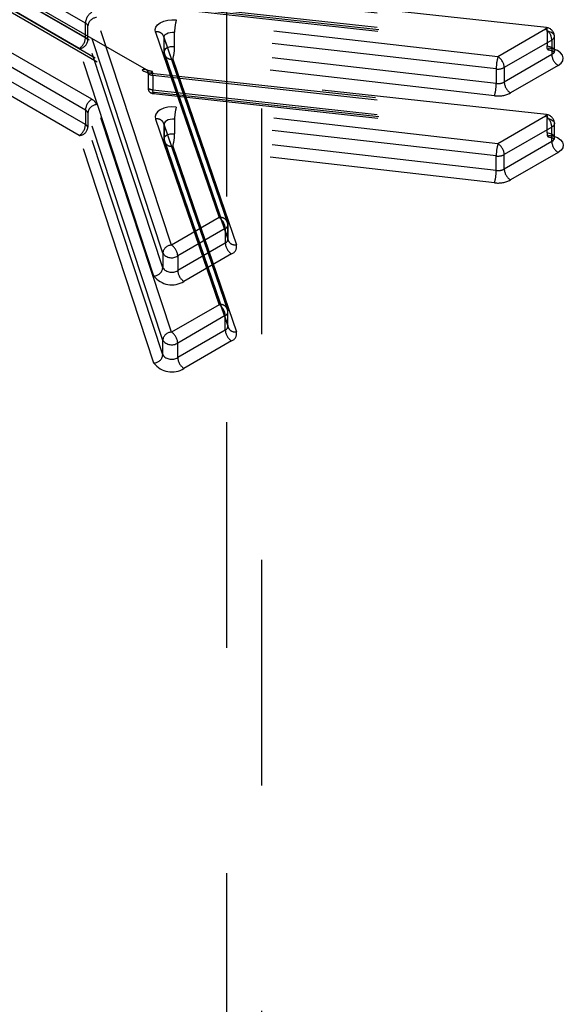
# Model space of a CAD drawing. Header units: inches. Extents: x 1907 to 2452, y -210 to -54.
# Tile 385 of 656: x 1992.504 to 1992.745, y -188.021 to -187.584. Entities that reach past the tile are written whole.
import ezdxf

# ---------------------------------------------------------------- set-up
doc = ezdxf.new("R2010")
doc.units = ezdxf.units.IN
doc.header["$LTSCALE"] = 0.5
doc.header["$MEASUREMENT"] = 0
doc.linetypes.add('HIDDEN', pattern=[0.22499999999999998, 0.15, -0.075])
doc.layers.add('SID-M-H', color=4, linetype='HIDDEN')

msp = doc.modelspace()

# ---------------------------------------------------------------- linework, layer by layer
at = {"layer": 'SID-M-H'}
for p, q in [((1992.595745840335, -188.2625634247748), (1992.595745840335, -187.0374307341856)), ((1992.611245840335, -188.7235875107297), (1992.611245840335, -187.0374307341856)), ((1992.533038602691, -187.5857061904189), (1992.422955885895, -187.5221567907)), ((1992.533038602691, -187.5921356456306), (1992.422955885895, -187.5285862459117)), ((1992.530254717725, -187.5969574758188), (1992.42017200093, -187.5334080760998)), ((1992.448010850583, -187.5430548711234), (1992.560877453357, -187.6082118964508)), ((1992.560061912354, -187.6064093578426), (1992.449979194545, -187.5428599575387)), ((1992.450794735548, -187.5510919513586), (1992.563661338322, -187.616248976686)), ((1992.535822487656, -187.6194610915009), (1992.425739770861, -187.555911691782)), ((1992.451610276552, -187.5528944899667), (1992.56169299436, -187.6164438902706)), ((1992.533038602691, -187.6242829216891), (1992.422955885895, -187.5607335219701)), ((1992.533038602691, -187.6307123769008), (1992.422955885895, -187.5671629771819)), ((1992.562194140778, -187.5692792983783), (1992.736909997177, -187.5884082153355)), ((1992.737338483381, -187.5877093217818), (1992.562622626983, -187.5685804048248)), ((1992.530254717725, -187.635534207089), (1992.42017200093, -187.57198480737)), ((1992.56292773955, -187.5702610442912), (1992.73764359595, -187.5893899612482)), ((1992.56292773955, -187.5766904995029), (1992.73764359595, -187.5958194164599)), ((1992.563232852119, -187.5783711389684), (1992.737948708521, -187.5975000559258)), ((1992.563661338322, -187.5776722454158), (1992.738377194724, -187.5968011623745)), ((1992.533038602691, -187.5921356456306), (1992.533038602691, -187.5857061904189)), ((1992.567258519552, -187.6877511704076), (1992.53412277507, -187.5868897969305)), ((1992.53412277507, -187.5933192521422), (1992.53412277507, -187.5868897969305)), ((1992.571126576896, -187.6841129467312), (1992.537990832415, -187.583251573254)), ((1992.563907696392, -187.588553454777), (1992.564238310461, -187.5874584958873)), ((1992.564238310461, -187.5874584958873), (1992.565019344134, -187.5864425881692)), ((1992.565019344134, -187.5864425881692), (1992.566204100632, -187.5855664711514)), ((1992.566204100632, -187.5855664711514), (1992.567721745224, -187.5848825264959)), ((1992.567721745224, -187.5848825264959), (1992.569481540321, -187.5844316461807)), ((1992.569481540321, -187.5844316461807), (1992.571378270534, -187.5842407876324)), ((1992.571378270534, -187.5842407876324), (1992.57329853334, -187.5843213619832)), ((1992.715821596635, -187.6005822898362), (1992.57329853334, -187.5843213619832)), ((1992.564047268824, -187.5896619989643), (1992.563907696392, -187.588553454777)), ((1992.564047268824, -187.5896619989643), (1992.592214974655, -187.6719388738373)), ((1992.59593974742, -187.6738784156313), (1992.567772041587, -187.591601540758)), ((1992.567772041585, -187.5916015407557), (1992.56777225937, -187.5919953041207)), ((1992.567839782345, -187.5918817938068), (1992.568005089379, -187.5913343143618)), ((1992.568005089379, -187.5913343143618), (1992.568395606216, -187.5908263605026)), ((1992.568395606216, -187.5908263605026), (1992.568987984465, -187.5903883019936)), ((1992.568987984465, -187.5903883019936), (1992.569746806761, -187.5900463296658)), ((1992.569746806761, -187.5900463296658), (1992.57062670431, -187.5898208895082)), ((1992.57062670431, -187.5898208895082), (1992.571575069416, -187.5897254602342)), ((1992.571575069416, -187.5897254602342), (1992.572535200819, -187.5897657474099)), ((1992.715058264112, -187.6060266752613), (1992.572535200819, -187.5897657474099)), ((1992.572535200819, -187.5961952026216), (1992.572535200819, -187.5897657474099)), ((1992.736909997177, -187.5884082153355), (1992.715821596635, -187.6005822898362)), ((1992.737053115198, -187.5880343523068), (1992.736909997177, -187.5884082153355)), ((1992.737190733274, -187.5877983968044), (1992.737053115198, -187.5880343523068)), ((1992.737317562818, -187.5877094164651), (1992.737190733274, -187.5877983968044)), ((1992.737428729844, -187.5877708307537), (1992.737317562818, -187.5877094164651)), ((1992.737519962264, -187.5879802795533), (1992.737428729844, -187.5877708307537)), ((1992.737587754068, -187.588329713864), (1992.737519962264, -187.5879802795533)), ((1992.737629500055, -187.5888057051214), (1992.737587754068, -187.588329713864)), ((1992.73764359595, -187.5893899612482), (1992.737629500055, -187.5888057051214)), ((1992.73764359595, -187.5893899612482), (1992.73764359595, -187.5958194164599)), ((1992.73865261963, -187.5895849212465), (1992.73764359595, -187.5893899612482)), ((1992.739534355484, -187.5899287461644), (1992.73865261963, -187.5895849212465)), ((1992.740224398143, -187.5903963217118), (1992.739534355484, -187.5899287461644)), ((1992.740672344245, -187.5909534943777), (1992.740224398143, -187.5903963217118)), ((1992.74084547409, -187.5915595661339), (1992.740672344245, -187.5909534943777)), ((1992.740731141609, -187.5921702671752), (1992.74084547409, -187.5915595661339)), ((1992.740847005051, -187.598052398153), (1992.740847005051, -187.5916229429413)), ((1992.567258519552, -187.6941806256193), (1992.53412277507, -187.5933192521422)), ((1992.567834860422, -187.5919954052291), (1992.567834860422, -187.5984248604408)), ((1992.567909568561, -187.5924360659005), (1992.567839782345, -187.5918817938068)), ((1992.567909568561, -187.5924360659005), (1992.596077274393, -187.6747129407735)), ((1992.567909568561, -187.5988655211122), (1992.567909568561, -187.5924360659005)), ((1992.571575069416, -187.5961549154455), (1992.570626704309, -187.5962503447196)), ((1992.572535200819, -187.5961952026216), (1992.571575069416, -187.5961549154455)), ((1992.715058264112, -187.612456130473), (1992.572535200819, -187.5961952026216)), ((1992.739693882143, -187.5932300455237), (1992.7186054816, -187.6054041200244)), ((1992.737657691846, -187.5964036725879), (1992.73764359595, -187.5958194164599)), ((1992.73764359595, -187.5958194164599), (1992.73865261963, -187.5960143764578)), ((1992.73865261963, -187.5960143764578), (1992.739534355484, -187.5963582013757)), ((1992.739693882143, -187.5932300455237), (1992.740337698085, -187.5927409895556)), ((1992.739693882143, -187.5932300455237), (1992.739693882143, -187.5996595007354)), ((1992.740337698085, -187.5927409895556), (1992.740731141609, -187.5921702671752)), ((1992.563390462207, -187.6978188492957), (1992.530254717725, -187.5969574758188)), ((1992.568005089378, -187.5977637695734), (1992.567839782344, -187.5983112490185)), ((1992.567839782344, -187.5983112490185), (1992.567909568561, -187.5988655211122)), ((1992.567909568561, -187.5988655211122), (1992.596077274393, -187.6811423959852)), ((1992.568395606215, -187.5972558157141), (1992.568005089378, -187.5977637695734)), ((1992.568047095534, -187.5997000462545), (1992.596214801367, -187.6819769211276)), ((1992.568987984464, -187.596817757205), (1992.568395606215, -187.5972558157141)), ((1992.569746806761, -187.5964757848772), (1992.568987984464, -187.596817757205)), ((1992.570626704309, -187.5962503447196), (1992.569746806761, -187.5964757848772)), ((1992.739693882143, -187.5996595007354), (1992.7186054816, -187.6118335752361)), ((1992.737699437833, -187.5968796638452), (1992.737657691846, -187.5964036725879)), ((1992.737767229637, -187.5972290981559), (1992.737699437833, -187.5968796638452)), ((1992.737858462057, -187.5974385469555), (1992.737767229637, -187.5972290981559)), ((1992.737969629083, -187.597499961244), (1992.737858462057, -187.5974385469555)), ((1992.738096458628, -187.5974109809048), (1992.737969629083, -187.597499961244)), ((1992.738234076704, -187.5971750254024), (1992.738096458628, -187.5974109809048)), ((1992.738377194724, -187.5968011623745), (1992.738234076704, -187.5971750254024)), ((1992.740395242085, -187.5971910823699), (1992.738377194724, -187.5968011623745)), ((1992.739534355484, -187.5963582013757), (1992.740224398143, -187.5968257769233)), ((1992.740337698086, -187.5991704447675), (1992.739693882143, -187.5996595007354)), ((1992.740224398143, -187.5968257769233), (1992.740672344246, -187.5973829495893)), ((1992.74073114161, -187.598599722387), (1992.740337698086, -187.5991704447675)), ((1992.742158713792, -187.5978787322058), (1992.740395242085, -187.5971910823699)), ((1992.740672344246, -187.5973829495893), (1992.740845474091, -187.5979890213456)), ((1992.740845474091, -187.5979890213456), (1992.74073114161, -187.598599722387)), ((1992.743538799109, -187.5988138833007), (1992.742158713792, -187.5978787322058)), ((1992.744434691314, -187.5999282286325), (1992.743538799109, -187.5988138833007)), ((1992.744780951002, -187.6011403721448), (1992.744434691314, -187.5999282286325)), ((1992.571771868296, -187.6016395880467), (1992.599939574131, -187.6839164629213)), ((1992.714294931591, -187.6179005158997), (1992.571771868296, -187.6016395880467)), ((1992.742477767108, -187.6044813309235), (1992.721389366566, -187.6166554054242)), ((1992.742477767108, -187.6044813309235), (1992.743765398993, -187.6035032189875)), ((1992.743765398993, -187.6035032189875), (1992.74455228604, -187.6023617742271)), ((1992.74455228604, -187.6023617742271), (1992.744780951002, -187.6011403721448)), ((1992.560877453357, -187.6082118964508), (1992.560877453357, -187.6146413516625)), ((1992.562337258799, -187.6074821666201), (1992.562194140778, -187.6078560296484)), ((1992.562194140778, -187.6078560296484), (1992.736909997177, -187.6269849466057)), ((1992.562474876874, -187.6072462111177), (1992.562337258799, -187.6074821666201)), ((1992.562601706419, -187.6071572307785), (1992.562474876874, -187.6072462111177)), ((1992.562712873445, -187.607218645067), (1992.562601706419, -187.6071572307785)), ((1992.737338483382, -187.6262860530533), (1992.562622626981, -187.6071571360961)), ((1992.562804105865, -187.6074280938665), (1992.562712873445, -187.607218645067)), ((1992.562871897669, -187.6077775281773), (1992.562804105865, -187.6074280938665)), ((1992.562913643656, -187.6082535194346), (1992.562871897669, -187.6077775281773)), ((1992.56292773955, -187.6088377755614), (1992.562913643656, -187.6082535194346)), ((1992.56292773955, -187.6088377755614), (1992.73764359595, -187.6279666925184)), ((1992.56292773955, -187.6088377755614), (1992.56292773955, -187.6152672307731)), ((1992.715058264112, -187.6060266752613), (1992.715058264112, -187.612456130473)), ((1992.7186054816, -187.6054041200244), (1992.7186054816, -187.6118335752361)), ((1992.56292773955, -187.6152672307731), (1992.73764359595, -187.6343961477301)), ((1992.562941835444, -187.6158514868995), (1992.56292773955, -187.6152672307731)), ((1992.562983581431, -187.6163274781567), (1992.562941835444, -187.6158514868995)), ((1992.563051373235, -187.6166769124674), (1992.562983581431, -187.6163274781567)), ((1992.563142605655, -187.616886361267), (1992.563051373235, -187.6166769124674)), ((1992.563253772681, -187.6169477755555), (1992.563142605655, -187.616886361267)), ((1992.563232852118, -187.6169478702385), (1992.737948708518, -187.6360767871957)), ((1992.563380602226, -187.6168587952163), (1992.563253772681, -187.6169477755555)), ((1992.563518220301, -187.616622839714), (1992.563380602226, -187.6168587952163)), ((1992.563661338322, -187.616248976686), (1992.563518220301, -187.616622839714)), ((1992.563661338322, -187.616248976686), (1992.738377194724, -187.6353778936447)), ((1992.571126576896, -187.7226896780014), (1992.537990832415, -187.6218283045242)), ((1992.533038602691, -187.6242829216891), (1992.533038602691, -187.6307123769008)), ((1992.567258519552, -187.7263279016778), (1992.53412277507, -187.6254665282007)), ((1992.53412277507, -187.6254665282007), (1992.53412277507, -187.6318959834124)), ((1992.564238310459, -187.6260352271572), (1992.56390769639, -187.6271301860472)), ((1992.565019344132, -187.6250193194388), (1992.564238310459, -187.6260352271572)), ((1992.566204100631, -187.6241432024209), (1992.565019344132, -187.6250193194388)), ((1992.567721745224, -187.6234592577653), (1992.566204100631, -187.6241432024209)), ((1992.569481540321, -187.62300837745), (1992.567721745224, -187.6234592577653)), ((1992.571378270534, -187.6228175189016), (1992.569481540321, -187.62300837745)), ((1992.57329853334, -187.6228980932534), (1992.571378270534, -187.6228175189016)), ((1992.715821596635, -187.6391590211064), (1992.57329853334, -187.6228980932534)), ((1992.736909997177, -187.6269849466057), (1992.737053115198, -187.6266110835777)), ((1992.737053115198, -187.6266110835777), (1992.737190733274, -187.6263751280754)), ((1992.737190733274, -187.6263751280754), (1992.737317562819, -187.6262861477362)), ((1992.737317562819, -187.6262861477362), (1992.737428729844, -187.6263475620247)), ((1992.737428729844, -187.6263475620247), (1992.737519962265, -187.6265570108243)), ((1992.737519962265, -187.6265570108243), (1992.737587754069, -187.6269064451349)), ((1992.56390769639, -187.6271301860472), (1992.564047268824, -187.6282387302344)), ((1992.564047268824, -187.6282387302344), (1992.592214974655, -187.7105156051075)), ((1992.59593974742, -187.7124551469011), (1992.567772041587, -187.6301782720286)), ((1992.567772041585, -187.6301782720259), (1992.56777225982, -187.6305728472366)), ((1992.567834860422, -187.6305721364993), (1992.567834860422, -187.637001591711)), ((1992.568005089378, -187.6299110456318), (1992.567839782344, -187.630458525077)), ((1992.567839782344, -187.630458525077), (1992.567909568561, -187.6310127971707)), ((1992.567909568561, -187.6310127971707), (1992.596077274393, -187.7132896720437)), ((1992.567909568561, -187.6310127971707), (1992.567909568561, -187.6374422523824)), ((1992.568395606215, -187.6294030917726), (1992.568005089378, -187.6299110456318)), ((1992.568987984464, -187.6289650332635), (1992.568395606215, -187.6294030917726)), ((1992.569746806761, -187.6286230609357), (1992.568987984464, -187.6289650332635)), ((1992.570626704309, -187.6283976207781), (1992.569746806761, -187.6286230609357)), ((1992.571575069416, -187.628302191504), (1992.570626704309, -187.6283976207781)), ((1992.572535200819, -187.6283424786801), (1992.571575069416, -187.628302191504)), ((1992.715058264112, -187.6446034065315), (1992.572535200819, -187.6283424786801)), ((1992.572535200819, -187.6283424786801), (1992.572535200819, -187.6347719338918)), ((1992.736909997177, -187.6269849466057), (1992.715821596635, -187.6391590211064)), ((1992.737587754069, -187.6269064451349), (1992.737629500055, -187.6273824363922)), ((1992.737629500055, -187.6273824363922), (1992.73764359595, -187.6279666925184)), ((1992.73764359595, -187.6343961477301), (1992.73764359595, -187.6279666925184)), ((1992.73764359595, -187.6279666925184), (1992.73865261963, -187.6281616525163)), ((1992.73865261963, -187.6281616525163), (1992.739534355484, -187.6285054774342)), ((1992.739534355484, -187.6285054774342), (1992.740224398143, -187.6289730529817)), ((1992.740224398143, -187.6289730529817), (1992.740672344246, -187.6295302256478)), ((1992.74073114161, -187.6307469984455), (1992.740337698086, -187.631317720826)), ((1992.740672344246, -187.6295302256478), (1992.740845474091, -187.6301362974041)), ((1992.740845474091, -187.6301362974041), (1992.74073114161, -187.6307469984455)), ((1992.740847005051, -187.6366291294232), (1992.740847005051, -187.6301996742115)), ((1992.567258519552, -187.7327573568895), (1992.53412277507, -187.6318959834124)), ((1992.568395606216, -187.6358325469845), (1992.568987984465, -187.6353944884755)), ((1992.568987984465, -187.6353944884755), (1992.569746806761, -187.6350525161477)), ((1992.569746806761, -187.6350525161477), (1992.57062670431, -187.6348270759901)), ((1992.57062670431, -187.6348270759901), (1992.571575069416, -187.6347316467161)), ((1992.571575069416, -187.6347316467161), (1992.572535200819, -187.6347719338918)), ((1992.715058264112, -187.6510328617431), (1992.572535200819, -187.6347719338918)), ((1992.739693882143, -187.6318067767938), (1992.7186054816, -187.6439808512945)), ((1992.73764359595, -187.6343961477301), (1992.737657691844, -187.6349804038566)), ((1992.73865261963, -187.6345911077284), (1992.73764359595, -187.6343961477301)), ((1992.737657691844, -187.6349804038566), (1992.737699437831, -187.6354563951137)), ((1992.737699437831, -187.6354563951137), (1992.737767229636, -187.6358058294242)), ((1992.738234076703, -187.6357517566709), (1992.738377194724, -187.6353778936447)), ((1992.738377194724, -187.6353778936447), (1992.740395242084, -187.6357678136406)), ((1992.739534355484, -187.6349349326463), (1992.73865261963, -187.6345911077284)), ((1992.740224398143, -187.6354025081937), (1992.739534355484, -187.6349349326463)), ((1992.740337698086, -187.631317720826), (1992.739693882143, -187.6318067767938)), ((1992.739693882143, -187.6382362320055), (1992.739693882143, -187.6318067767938)), ((1992.740672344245, -187.6359596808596), (1992.740224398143, -187.6354025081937)), ((1992.563390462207, -187.736395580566), (1992.530254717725, -187.635534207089)), ((1992.567839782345, -187.6368879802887), (1992.568005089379, -187.6363405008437)), ((1992.567909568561, -187.6374422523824), (1992.567839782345, -187.6368879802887)), ((1992.567909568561, -187.6374422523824), (1992.596077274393, -187.7197191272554)), ((1992.568005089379, -187.6363405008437), (1992.568395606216, -187.6358325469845)), ((1992.568047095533, -187.6382767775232), (1992.596214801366, -187.7205536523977)), ((1992.739693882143, -187.6382362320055), (1992.7186054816, -187.6504103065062)), ((1992.737767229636, -187.6358058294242), (1992.737858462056, -187.6360152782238)), ((1992.737858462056, -187.6360152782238), (1992.737969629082, -187.6360766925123)), ((1992.737969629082, -187.6360766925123), (1992.738096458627, -187.6359877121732)), ((1992.738096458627, -187.6359877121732), (1992.738234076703, -187.6357517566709)), ((1992.739693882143, -187.6382362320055), (1992.740337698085, -187.6377471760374)), ((1992.740337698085, -187.6377471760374), (1992.740731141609, -187.6371764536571)), ((1992.740395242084, -187.6357678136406), (1992.742158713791, -187.6364554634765)), ((1992.74084547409, -187.6365657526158), (1992.740672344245, -187.6359596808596)), ((1992.740731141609, -187.6371764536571), (1992.74084547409, -187.6365657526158)), ((1992.742158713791, -187.6364554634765), (1992.743538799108, -187.6373906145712)), ((1992.743538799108, -187.6373906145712), (1992.744434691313, -187.6385049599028)), ((1992.744434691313, -187.6385049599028), (1992.744780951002, -187.6397171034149)), ((1992.744780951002, -187.6397171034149), (1992.744552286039, -187.6409385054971)), ((1992.571771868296, -187.6402163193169), (1992.599939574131, -187.7224931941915)), ((1992.714294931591, -187.6564772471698), (1992.571771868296, -187.6402163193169)), ((1992.7186054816, -187.6504103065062), (1992.7186054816, -187.6439808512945)), ((1992.742477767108, -187.6430580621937), (1992.721389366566, -187.6552321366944)), ((1992.743765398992, -187.6420799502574), (1992.742477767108, -187.6430580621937)), ((1992.744552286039, -187.6409385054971), (1992.743765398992, -187.6420799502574)), ((1992.715058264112, -187.6510328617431), (1992.715058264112, -187.6446034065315)), ((1992.592214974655, -187.6719388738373), (1992.571126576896, -187.6841129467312)), ((1992.596077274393, -187.6747129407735), (1992.596077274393, -187.6811423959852)), ((1992.594998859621, -187.6767607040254), (1992.573910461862, -187.6889347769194)), ((1992.594998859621, -187.6767607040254), (1992.594998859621, -187.6831901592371)), ((1992.59615198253, -187.6815830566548), (1992.59615198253, -187.6751536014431)), ((1992.594998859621, -187.6831901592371), (1992.573910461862, -187.6953642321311)), ((1992.567258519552, -187.6877511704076), (1992.567258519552, -187.6941806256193)), ((1992.573910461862, -187.6889347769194), (1992.573910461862, -187.6953642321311)), ((1992.597782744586, -187.6880119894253), (1992.576694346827, -187.7001860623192)), ((1992.592214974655, -187.7105156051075), (1992.571126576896, -187.7226896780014)), ((1992.596077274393, -187.7197191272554), (1992.596077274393, -187.7132896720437)), ((1992.59615198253, -187.720159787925), (1992.59615198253, -187.7137303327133)), ((1992.594998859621, -187.7153374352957), (1992.573910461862, -187.7275115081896)), ((1992.594998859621, -187.7217668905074), (1992.594998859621, -187.7153374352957)), ((1992.594998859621, -187.7217668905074), (1992.573910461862, -187.7339409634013)), ((1992.567258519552, -187.7327573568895), (1992.567258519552, -187.7263279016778)), ((1992.597782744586, -187.7265887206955), (1992.576694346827, -187.7387627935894)), ((1992.573910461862, -187.7339409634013), (1992.573910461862, -187.7275115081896))]:
    msp.add_line(p, q, dxfattribs=at)
for centre, radius, start, end in [((1992.53908276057, -187.5859812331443), 0.006050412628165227, 122.6054783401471, 177.3945215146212), ((1992.532011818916, -187.5877350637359), 0.002273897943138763, 21.82209868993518, 63.15668042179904), ((1992.538187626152, -187.5873361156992), 0.004089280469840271, 92.7583843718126, 173.7340500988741), ((1992.592404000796, -187.5897757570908), 0.01986880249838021, 164.0665543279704, 179.9711350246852), ((1992.564769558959, -187.5927321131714), 0.003153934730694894, 5.386055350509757, 103.2389340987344), ((1992.733649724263, -187.5935050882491), 0.006050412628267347, 2.605478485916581, 57.39452165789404), ((1992.736909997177, -187.5916229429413), 0.003937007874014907, 0, 83.75180862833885), ((1992.526994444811, -187.5918606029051), 0.006050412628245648, 302.605478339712, 357.3945215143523), ((1992.530057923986, -187.5928729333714), 0.004089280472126, 272.7583843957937, 353.7340500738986), ((1992.532011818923, -187.5941645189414), 0.002273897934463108, 21.82209861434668, 63.15668050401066), ((1992.552666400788, -187.5961851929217), 0.01986880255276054, 344.0665543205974, 359.971134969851), ((1992.571771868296, -187.5984248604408), 0.003937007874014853, 180, 198.8987753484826), ((1992.571049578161, -187.5985694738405), 0.003153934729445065, 185.3860553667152, 283.2389340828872), ((1992.734927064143, -187.6060366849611), 0.01986880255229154, 164.0665543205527, 179.9711349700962), ((1992.712561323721, -187.6056791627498), 0.006050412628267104, 2.605478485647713, 57.39452166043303), ((1992.745738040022, -187.5993844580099), 0.006050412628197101, 182.6054784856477, 237.3945216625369), ((1992.559180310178, -187.607936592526), 0.001719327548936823, 350.7859630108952, 129.2032852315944), ((1992.563174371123, -187.59730263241), 0.01059882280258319, 241.3554587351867, 264.6934261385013), ((1992.563417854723, -187.6035610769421), 0.005299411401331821, 241.3554587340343, 264.6934261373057), ((1992.715847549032, -187.6001068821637), 0.005972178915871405, 262.4055546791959, 297.5031067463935), ((1992.695189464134, -187.612446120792), 0.01986880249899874, 344.0665543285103, 359.97113502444), ((1992.715847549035, -187.6065363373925), 0.005972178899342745, 262.405554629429, 297.5031067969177), ((1992.72464963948, -187.6115585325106), 0.006050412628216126, 182.6054784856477, 237.394521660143), ((1992.562574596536, -187.6149166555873), 0.001719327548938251, 170.7859630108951, 309.2032852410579), ((1992.563417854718, -187.6099905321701), 0.005299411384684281, 241.3554586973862, 264.6934261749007), ((1992.563661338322, -187.6130342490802), 0.003937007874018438, 240.0026882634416, 263.7518086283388), ((1992.71587350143, -187.6060609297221), 0.01194435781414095, 262.4055546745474, 297.5031067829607), ((1992.53908276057, -187.6245579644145), 0.006050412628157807, 122.6054783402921, 177.39452151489), ((1992.538187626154, -187.6259128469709), 0.004089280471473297, 92.7583843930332, 173.7340500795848), ((1992.533768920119, -187.6235188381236), 0.004547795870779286, 21.8220986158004, 63.15668049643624), ((1992.532011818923, -187.6263117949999), 0.002273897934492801, 21.82209860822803, 63.15668050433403), ((1992.59240400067, -187.6283524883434), 0.01986880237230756, 164.0665542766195, 179.9711350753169), ((1992.736909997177, -187.6301996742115), 0.003937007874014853, 0, 83.75180862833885), ((1992.526994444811, -187.6304373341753), 0.006050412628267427, 302.605478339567, 357.3945215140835), ((1992.532011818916, -187.6327412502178), 0.002273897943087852, 21.82209869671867, 63.15668042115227), ((1992.564769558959, -187.6313088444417), 0.003153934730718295, 5.386055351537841, 103.2389340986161), ((1992.733649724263, -187.6320818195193), 0.00605041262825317, 2.605478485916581, 57.39452165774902), ((1992.530057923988, -187.631449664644), 0.004089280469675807, 272.7583843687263, 353.7340501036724), ((1992.552666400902, -187.6347619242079), 0.01986880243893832, 344.0665542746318, 359.9711350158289), ((1992.571771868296, -187.637001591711), 0.003937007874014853, 180, 198.8987753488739), ((1992.571049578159, -187.6371462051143), 0.003153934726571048, 185.3860553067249, 283.2389341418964), ((1992.73492706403, -187.6446134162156), 0.01986880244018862, 164.0665542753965, 179.9711350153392), ((1992.712561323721, -187.64425589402), 0.006050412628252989, 2.605478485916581, 57.39452166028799), ((1992.745738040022, -187.6379611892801), 0.006050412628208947, 182.6054784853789, 237.3945216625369), ((1992.715847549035, -187.638683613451), 0.005972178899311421, 262.4055546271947, 297.5031067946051), ((1992.69518946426, -187.6510228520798), 0.01986880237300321, 344.0665542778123, 359.971135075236), ((1992.715847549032, -187.6451130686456), 0.005972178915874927, 262.4055546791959, 297.5031067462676), ((1992.72464963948, -187.6501352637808), 0.006050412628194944, 182.6054784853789, 237.3945216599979), ((1992.71587350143, -187.6446376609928), 0.01194435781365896, 262.4055546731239, 297.5031067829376), ((1992.592937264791, -187.6750089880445), 0.003153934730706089, 5.386055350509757, 103.2389340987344), ((1992.588954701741, -187.6770357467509), 0.006050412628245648, 2.605478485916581, 57.39452166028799), ((1992.594345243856, -187.6751086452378), 0.001776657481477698, 291.5855899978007, 12.86908390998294), ((1992.592214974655, -187.6751536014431), 0.003937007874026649, 0, 18.8987753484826), ((1992.594345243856, -187.6815381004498), 0.001776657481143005, 291.5855899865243, 12.86908391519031), ((1992.6010430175, -187.6829151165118), 0.006050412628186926, 182.60547848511, 237.3945216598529), ((1992.599217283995, -187.6808463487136), 0.003153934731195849, 185.3860553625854, 283.2389340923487), ((1992.571323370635, -187.6881974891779), 0.004089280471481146, 92.7583843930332, 173.7340500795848), ((1992.57123482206, -187.6846880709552), 0.005019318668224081, 217.6084497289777, 302.213004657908), ((1992.567866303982, -187.6892098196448), 0.006050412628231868, 2.605478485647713, 57.39452166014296), ((1992.596475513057, -187.6847078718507), 0.00355331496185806, 291.5855899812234, 12.86908392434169), ((1992.56319366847, -187.6937343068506), 0.004089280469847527, 272.7583843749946, 353.73405009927), ((1992.57123482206, -187.6911175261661), 0.005019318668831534, 217.6084497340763, 302.2130046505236), ((1992.579954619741, -187.6950891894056), 0.006050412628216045, 182.6054784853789, 237.394521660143), ((1992.571343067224, -187.691692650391), 0.01003863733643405, 217.6084497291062, 302.2130046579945), ((1992.592937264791, -187.7135857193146), 0.003153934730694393, 5.386055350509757, 103.2389340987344), ((1992.588954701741, -187.7156124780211), 0.006050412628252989, 2.605478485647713, 57.39452166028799), ((1992.594345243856, -187.7136853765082), 0.001776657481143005, 291.5855899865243, 12.86908391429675), ((1992.592214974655, -187.7137303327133), 0.003937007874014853, 0, 18.8987753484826), ((1992.571323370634, -187.7267742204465), 0.004089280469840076, 92.75838437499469, 173.7340500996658), ((1992.567866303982, -187.727786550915), 0.006050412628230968, 2.605478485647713, 57.39452166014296), ((1992.594345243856, -187.7201148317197), 0.001776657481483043, 291.5855899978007, 12.86908391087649), ((1992.6010430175, -187.7214918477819), 0.006050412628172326, 182.6054784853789, 237.3945216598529), ((1992.599217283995, -187.7194230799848), 0.003153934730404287, 185.3860553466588, 283.2389341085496), ((1992.596475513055, -187.7232846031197), 0.003553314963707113, 291.5855900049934, 12.86908390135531), ((1992.57123482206, -187.7232648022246), 0.005019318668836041, 217.6084497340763, 302.2130046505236), ((1992.563193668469, -187.7323110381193), 0.004089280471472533, 272.7583843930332, 353.7340500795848), ((1992.57123482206, -187.7296942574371), 0.005019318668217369, 217.6084497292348, 302.213004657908), ((1992.579954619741, -187.7336659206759), 0.006050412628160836, 182.6054784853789, 237.3945216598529), ((1992.571343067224, -187.7302693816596), 0.01003863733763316, 217.6084497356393, 302.2130046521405)]:
    msp.add_arc(centre, radius, start, end, dxfattribs=at)
for points, knots in [([(1992.737948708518, -187.5975000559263), (1992.738422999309, -187.5975744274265), (1992.739327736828, -187.5977162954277), (1992.740351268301, -187.598130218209), (1992.740672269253, -187.5983525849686), (1992.740826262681, -187.5984592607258)], [0, 0, 0, 0, 0.3643789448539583, 0.6950742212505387, 1, 1, 1, 1]), ([(1992.740975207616, -187.5985980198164), (1992.740978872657, -187.5986014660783), (1992.741045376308, -187.5986639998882), (1992.740839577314, -187.5984228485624), (1992.740879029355, -187.5981608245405), (1992.74089435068, -187.5980590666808)], [0, 0, 0, 0, 0.03444529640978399, 0.6250237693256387, 1, 1, 1, 1]), ([(1992.562635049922, -187.6071382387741), (1992.562207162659, -187.607081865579), (1992.561332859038, -187.6069666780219), (1992.560499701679, -187.6066456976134), (1992.560160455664, -187.6064625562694), (1992.560061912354, -187.6064093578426)], [0, 0, 0, 0, 0.4047877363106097, 0.8271042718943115, 1, 1, 1, 1]), ([(1992.737948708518, -187.6360767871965), (1992.738422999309, -187.6361511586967), (1992.739327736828, -187.6362930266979), (1992.740351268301, -187.6367069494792), (1992.740672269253, -187.6369293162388), (1992.740826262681, -187.637035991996)], [0, 0, 0, 0, 0.3643789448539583, 0.6950742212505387, 1, 1, 1, 1]), ([(1992.740975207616, -187.6371747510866), (1992.740978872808, -187.63717819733), (1992.741045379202, -187.6372407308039), (1992.740839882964, -187.6370002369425), (1992.740879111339, -187.6367389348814), (1992.74089428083, -187.6366378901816)], [0, 0, 0, 0, 0.03453534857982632, 0.6266578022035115, 1, 1, 1, 1]), ([(1992.596214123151, -187.6819736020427), (1992.596213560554, -187.6819724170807), (1992.596190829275, -187.6819245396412), (1992.596190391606, -187.6817476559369), (1992.596189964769, -187.6815751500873)], [0, 0, 0, 0, 0.02474990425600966, 1, 1, 1, 1]), ([(1992.596214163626, -187.7205504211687), (1992.596213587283, -187.720549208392), (1992.596190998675, -187.7205016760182), (1992.596190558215, -187.7203259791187), (1992.596190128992, -187.720154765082)], [0, 0, 0, 0, 0.02551475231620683, 1, 1, 1, 1])]:
    msp.add_open_spline(points, degree=3, knots=knots, dxfattribs=at)

doc.saveas('drawing.dxf')
